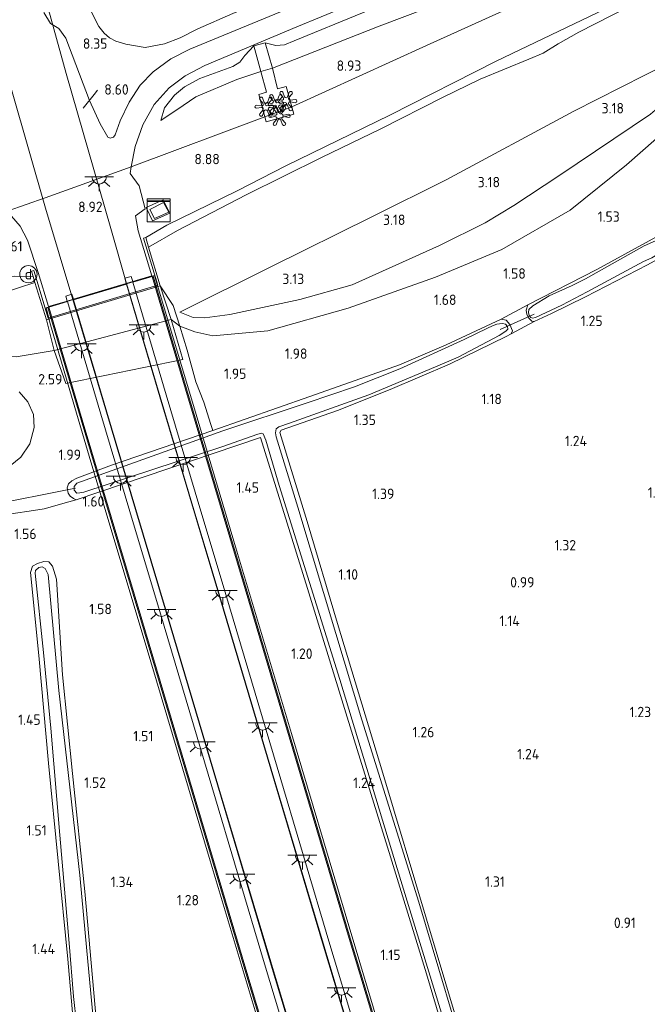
# Model space of a CAD drawing. Extents: x 130905 to 137824, y 412333 to 417928.
# Tile 257 of 313: x 136288 to 136397, y 416662 to 416833. Entities that reach past the tile are written whole.
import ezdxf
from ezdxf.enums import TextEntityAlignment as Align
from ezdxf.lldxf.tags import DXFTag

# ---------------------------------------------------------------- set-up
doc = ezdxf.new("R2010")
doc.units = 0
for name, color, linetype, lineweight in [('B-ME-BV-GELEIDECONSTRUCTIE_GELEIDERAIL-G', 210, 'BV-GELEIDERAIL', 18), ('B-ME-GR-GRAS-GV', 60, 'Continuous', 13), ('B-ME-GW-TALUD_KRUIN-G', 90, 'Continuous', 18), ('B-ME-GW-TALUD_TEEN-G', 90, 'Continuous', 18), ('B-ME-IE-KUNSTOBJECT-S', 7, 'Continuous', 25), ('B-ME-IE-MEUBILAIR_DIJKPAAL-S', 7, 'Continuous', 25), ('B-ME-IE-MEUBILAIR_WEGMEUBILAIR-G', 7, 'Continuous', 18), ('B-ME-IE-TERREINAFSCHEIDING_DOORGANG-G', 210, 'Continuous', 18), ('B-ME-IE-TERREINAFSCHEIDING_KUNSTMATIG_HEKWERK-G', 20, 'IE-TERREINAFSCHEIDING-KUNSTMATIG', 18), ('B-ME-KL-DATA-S', 90, 'Continuous', 25), ('B-ME-KL-ET_LS_OV_LICHTPUNT-S', 190, 'Continuous', 25), ('B-ME-KW-KUNSTWERK_BRUG-GV', 170, 'Continuous', 18), ('B-ME-KW-KUNSTWERK_DUIKER-G', 170, 'Continuous', 18), ('B-ME-KW-KUNSTWERK_LANDHOOFD-GV', 170, 'Continuous', 18), ('B-ME-OB-BEKLEDING_STEEN-GV', 30, 'Continuous', 18), ('B-ME-OG-WATER_SLOOT-G', 120, 'Continuous', 18), ('B-ME-OG-WATER_SLOOT-GV', 120, 'Continuous', 18), ('B-ME-OG-WEG_TRAP-GV', 7, 'Continuous', 18), ('B-ME-VH-VERHARDING_ASFALT-GV', 252, 'Continuous', 18), ('B-ME-VH-VERHARDING_BETON-GV', 252, 'Continuous', 18), ('B-ME-VH-VERHARDING_HALFVERHARDING-GV', 252, 'Continuous', 18), ('B-ME-VH-VERHARDING_STRAATBAKSTEEN-GV', 252, 'Continuous', 18), ('B-ME-VH-VERHARDING_TEGEL-GV', 252, 'Continuous', 18), ('B-ME-WH-WINTERBED-G', 150, 'WH-WINTERBED', 18), ('X-XX-AL-HOOGTELABEL-S', 7, 'Continuous', 25)]:
    doc.layers.add(name, color=color, linetype=linetype, lineweight=lineweight)
doc.styles.add('NLCS-ISO', font='NLCS-ISO.ttf')
doc.styles.add('NLCS-ISO-ANNOTATIVE-T18', font='NLCS-ISO.ttf', dxfattribs={"height": 1.8})
doc.styles.get("Standard").update_dxf_attribs({"font": 'arial.ttf'})
doc.linetypes.add('BV-GELEIDERAIL', pattern='A,10,-3,[108,NLCS.SHX,S=1,R=0,X=0,Y=0],-3', length=16)
doc.linetypes.add('IE-TERREINAFSCHEIDING-KUNSTMATIG', pattern='A,4,[82,NLCS.SHX,S=0.75,R=90,X=0,Y=0],4,-2', length=10)
tags = doc.linetypes.add('WH-WINTERBED', pattern='A,6,-3.5,["WB",Standard,S=1.8,R=0,X=-1.5,Y=-0.9],-3.5,6,-3.5,6,-3.5,6,-3.5,6,-3.5', length=51).pattern_tags.tags
tags[6] = DXFTag(74, 10)

# ---------------------------------------------------------------- blocks, each defined once
blk = doc.blocks.new('SAL-HOOGTELABEL-SO')
at = {"color": 0, "linetype": 'ByBlock', "lineweight": -2, "style": 'NLCS-ISO-ANNOTATIVE-T18'}
blk.add_attdef('HOOGTE', text='', height=1.8, dxfattribs=at).set_placement((2.79, 0), align=Align.RIGHT)
blk = doc.blocks.new('SKL-DATA_KAST-SO')
at = {"color": 0, "linetype": 'ByBlock', "lineweight": 18}
for points in [[(-2, 2), (2, 2), (2, 1.68), (-2, 1.68)], [(-2, 1.52), (2, 1.52), (2, -2), (-2, -2)]]:
    blk.add_lwpolyline(points, close=True, dxfattribs=at)
blk = doc.blocks.new('SIE-KUNSTOBJECT-SO')
at = {"color": 0, "linetype": 'ByBlock', "lineweight": 18, "flags": 128}
blk.add_lwpolyline([(0.27, -0.73, 0.700208), (-0.27, -0.73), (-0.56, -1.53, -1), (-1.05, -1.25), (-0.5, -0.6, 0.700208), (-0.77, -0.13), (-1.6, -0.28, -1), (-1.6, 0.28), (-0.77, 0.13, 0.700208), (-0.5, 0.6), (-1.05, 1.25, -1), (-0.56, 1.53), (-0.27, 0.73, 0.700208), (0.27, 0.73), (0.56, 1.53, -1), (1.05, 1.25), (0.5, 0.6, 0.700208), (0.77, 0.13), (1.6, 0.28, -1), (1.6, -0.28), (0.77, -0.13, 0.700208), (0.5, -0.6), (1.05, -1.25, -1), (0.56, -1.53)], format="xyb", close=True, dxfattribs=at)
blk = doc.blocks.new('SIE-DIJKPAAL-SO')
at = {"color": 0, "linetype": 'ByBlock', "lineweight": 18}
blk.add_circle((0, 0), 1.5, dxfattribs=at)
at = {"color": 0, "linetype": 'ByBlock', "lineweight": 18, "style": 'NLCS-ISO'}
blk.add_text('d', height=1.8, dxfattribs=at).set_placement((0, 0), align=Align.MIDDLE_CENTER)
blk = doc.blocks.new('SKL-ET_OV_LICHTPUNT-SO')
at = {"color": 0, "linetype": 'ByBlock', "lineweight": 18}
for points in [[(-1.25, 0), (-2.5, 0)], [(1.25, 0), (2.5, 0)], [(-0.92, -0.85), (-1.83, -1.7)], [(0, -1.25), (0, -2.5)], [(0.92, -0.85), (1.83, -1.7)]]:
    blk.add_lwpolyline(points, dxfattribs=at)
blk.add_lwpolyline([(0, 0), (1.25, 0, -1), (-1.25, 0)], format="xyb", close=True, dxfattribs=at)

msp = doc.modelspace()

# ---------------------------------------------------------------- linework, layer by layer
at = {"layer": 'B-ME-BV-GELEIDECONSTRUCTIE_GELEIDERAIL-G'}
for points in [[(136306.34, 416787.478, 9.775), (136303.617, 416797.019, 9.629), (136295.912, 416823.948, 9.382), (136289.039, 416848.885, 9.07)], [(136279.672, 416845.131, 9.072), (136286.539, 416820.778, 9.319), (136292.324, 416800.554, 9.546), (136297.056, 416784.707, 9.828)], [(136306.34, 416787.478, 9.775), (136312.188, 416767.833, 9.872), (136317.229, 416750.957, 10.01), (136322.533, 416733.19, 10.31), (136331.43, 416703.228, 10.585), (136340.592, 416672.485, 10.935), (136349.231, 416643.757, 11.197), (136356.923, 416617.971, 11.447), (136364.583, 416592.195, 11.71), (136372.595, 416565.457, 11.822), (136380.64, 416538.538, 11.947), (136389.174, 416509.731, 12.147), (136396.501, 416485.281, 12.286)], [(136297.056, 416784.707, 9.828), (136302.873, 416765.149, 9.791), (136307.914, 416748.274, 9.928), (136313.218, 416730.506, 10.228), (136322.115, 416700.543, 10.503), (136331.276, 416669.804, 10.853), (136339.915, 416641.075, 11.116), (136347.608, 416615.287, 11.366), (136355.267, 416589.512, 11.628), (136363.28, 416562.775, 11.741), (136371.325, 416535.854, 11.866), (136379.859, 416507.047, 12.066), (136387.218, 416482.487, 12.205)]]:
    msp.add_polyline3d(points, dxfattribs=at)
at = {"layer": 'B-ME-GR-GRAS-GV'}
for points in [[(136359.097, 416839.345, 7.181), (136335.416, 416829.598, 7.797), (136333.728, 416828.92, 7.847), (136332.233, 416828.788, 7.857), (136330.402, 416829.228, 8.007), (136328.448, 416828.758, 7.967), (136326.869, 416827.054, 8.047), (136325.979, 416825.912, 8.097), (136324.797, 416825.137, 8.127), (136319.039, 416823.042, 8.111), (136316.403, 416821.616, 8.191), (136314.644, 416820.164, 8.341), (136312.912, 416817.994, 8.602), (136312.295, 416815.76, 8.648), (136316.15, 416818.389, 8.798), (136318.368, 416819.861, 8.721), (136325.466, 416822.865, 8.676), (136329.615, 416824.291, 8.681), (136330.633, 416820.704, 8.888), (136329.296, 416820.308, 8.898), (136330.341, 416816.407, 8.988), (136330.557, 416815.564, 8.988), (136335.336, 416816.871, 9.018), (136334.989, 416818.129, 9.018), (136334.018, 416821.672, 8.948), (136332.543, 416821.266, 8.878), (136331.634, 416824.877, 8.718), (136350.146, 416832.153, 8.673), (136383.008, 416844.573, 8.692)], [(136383.008, 416844.573, 8.692), (136350.146, 416832.153, 8.673), (136331.634, 416824.877, 8.718), (136330.402, 416829.228, 8.007), (136332.233, 416828.788, 7.857), (136333.728, 416828.92, 7.847), (136335.416, 416829.598, 7.797), (136359.097, 416839.345, 7.181)], [(136285.642, 416800.039, 8.465), (136287.901, 416797.437, 8.524), (136289.174, 416795.018, 8.572), (136291.048, 416789.404, 8.907), (136292.842, 416783.49, 8.841), (136296.085, 416784.453, 8.832), (136297.146, 416784.768, 8.829), (136306.285, 416787.481, 8.804), (136307.426, 416787.82, 8.801), (136310.74, 416788.804, 8.792), (136308.351, 416796.651, 8.726), (136307.919, 416799.252, 8.735), (136309.597, 416800.463, 8.739), (136308.561, 416804.445, 8.739), (136306.976, 416806.575, 8.546), (136307.185, 416807.716, 8.81), (136307.835, 416811.274, 8.468), (136309.155, 416815.038, 8.378), (136311.12, 416818.573, 8.245), (136313.726, 416821.428, 8.227), (136316.532, 416823.532, 8.167), (136319.934, 416825.326, 8.15), (136335.856, 416832.029, 7.647), (136361.206, 416842.47, 7.062)], [(136324.782, 416834.325, 7.954), (136318.693, 416831.655, 8.125), (136315.638, 416830.136, 8.325), (136312.939, 416829.094, 8.285), (136309.572, 416828.446, 8.305), (136306.234, 416829.005, 8.305), (136304.514, 416829.558, 8.305), (136303.377, 416830.141, 8.285), (136302.46, 416830.939, 8.285), (136301.558, 416832.056, 8.275), (136297.268, 416840.661, 8.211)], [(136297.268, 416840.661, 8.211), (136301.558, 416832.056, 8.275), (136302.46, 416830.939, 8.285), (136303.377, 416830.141, 8.285), (136304.514, 416829.558, 8.305), (136306.234, 416829.005, 8.305), (136309.572, 416828.446, 8.305), (136312.939, 416829.094, 8.285), (136315.638, 416830.136, 8.325), (136318.693, 416831.655, 8.125), (136324.782, 416834.325, 7.954)], [(136396.356, 416837.063, 8.193), (136384.748, 416831.096, 8.003), (136381.181, 416829.048, 7.843), (136378.577, 416827.467, 7.973), (136376.116, 416826.41, 7.973), (136367.656, 416822.941, 8.333), (136361.137, 416819.738, 8.443), (136350.423, 416814.32, 8.403), (136340.169, 416809.354, 8.433), (136327.084, 416802.868, 8.573), (136315.177, 416796.699, 8.393), (136310.178, 416793.829, 8.503), (136309.679, 416795.482, 8.852), (136313.334, 416797.629, 8.675), (136325.524, 416803.555, 8.597), (136334.001, 416807.913, 8.58), (136351.981, 416816.696, 8.52), (136370.415, 416826.064, 8.425), (136389.399, 416835.151, 8.524)], [(136403.446, 416817.204, 2.048), (136393.055, 416808.104, 1.708), (136383.261, 416800.204, 1.633), (136371.403, 416793.42, 1.881), (136359.896, 416788.603, 1.9), (136344.797, 416783.246, 2.051), (136330.853, 416779.316, 2.103), (136321.292, 416778.423, 2.127), (136318.222, 416779.086, 2.437), (136315.622, 416780.088, 2.852), (136314.417, 416783.669, 3.902), (136312.205, 416787.11, 5.558), (136310.178, 416793.829, 8.503), (136315.177, 416796.699, 8.393), (136327.084, 416802.868, 8.573), (136340.169, 416809.354, 8.433), (136350.423, 416814.32, 8.403), (136361.137, 416819.738, 8.443), (136367.656, 416822.941, 8.333), (136376.116, 416826.41, 7.973), (136378.577, 416827.467, 7.973), (136381.181, 416829.048, 7.843), (136384.748, 416831.096, 8.003), (136396.356, 416837.063, 8.193)], [(136389.399, 416835.151, 8.524), (136370.415, 416826.064, 8.425), (136351.981, 416816.696, 8.52), (136334.001, 416807.913, 8.58), (136325.524, 416803.555, 8.597), (136313.334, 416797.629, 8.675), (136309.679, 416795.482, 8.852), (136309.302, 416795.346, 8.79), (136311.764, 416787.186, 8.948), (136292.783, 416781.491, 8.908), (136290.259, 416789.755, 8.808), (136289.874, 416789.645, 8.808), (136290.157, 416788.717, 8.772), (136286.875, 416788.768, 8.597)], [(136333.038, 416834.606, 7.806), (136317.346, 416828.174, 8.12), (136314.023, 416826.487, 8.227), (136310.985, 416824.196, 8.313), (136308.711, 416821.896, 8.348), (136306.787, 416818.969, 8.417), (136305.279, 416815.733, 8.447), (136304.356, 416813.294, 8.631), (136304.078, 416812.875, 8.671), (136303.518, 416812.687, 8.671), (136303.117, 416812.878, 8.619), (136301.784, 416815.206, 8.659), (136299.923, 416819.26, 8.629), (136295.853, 416830.051, 8.498), (136294.599, 416831.719, 8.43), (136293.163, 416832.632, 8.425), (136292.043, 416834.51, 8.399)], [(136399.417, 416796.239, 1.526), (136387.91, 416789.953, 1.15), (136375.904, 416783.816, 1.29), (136371.292, 416781.307, 1.205), (136361.779, 416776.859, 1.128), (136353.704, 416773.389, 1.34), (136338.155, 416767.901, 1.431), (136321.324, 416761.999, 1.562), (136320.998, 416763.018, 1.616), (136319.745, 416766.928, 1.822), (136318.345, 416770.442, 1.962), (136316.852, 416775.951, 2.272), (136315.622, 416780.088, 2.852), (136318.222, 416779.086, 2.437), (136321.292, 416778.423, 2.127), (136330.853, 416779.316, 2.103), (136344.797, 416783.246, 2.051), (136359.896, 416788.603, 1.9), (136371.403, 416793.42, 1.881), (136383.261, 416800.204, 1.633), (136393.055, 416808.104, 1.708), (136403.446, 416817.204, 2.048)], [(136366.761, 416649.185, 1.158), (136358.335, 416677.197, 1.277), (136350.793, 416702.546, 1.197), (136342.958, 416728.49, 1.244), (136337.654, 416746.22, 1.214), (136332.948, 416761.626, 1.251), (136333.184, 416762.074, 1.211), (136342.918, 416765.481, 1.184), (136352.067, 416769.11, 1.091), (136362.325, 416773.532, 1.197), (136372.177, 416778.282, 1.244), (136373.037, 416778.781, 1.164), (136377.049, 416780.895, 1.213), (136380.031, 416782.315, 1.158), (136385.899, 416785.169, 1.201), (136396.652, 416790.724, 1.317)], [(136287.237, 416774.759, 3.201), (136293.803, 416775.9, 3.105), (136295.838, 416770.146, 2.375), (136316.133, 416774.34, 1.958), (136314.073, 416781.246, 2.888), (136315.622, 416780.088, 2.852), (136316.852, 416775.951, 2.272), (136318.345, 416770.442, 1.962), (136319.745, 416766.928, 1.822), (136320.998, 416763.018, 1.616), (136321.324, 416761.999, 1.562), (136303.742, 416755.965, 1.618), (136297.761, 416753.722, 1.58), (136296.853, 416753.243, 1.593), (136296.311, 416752.768, 1.57), (136296.039, 416752.053, 1.558), (136296.247, 416751.147, 1.562), (136296.581, 416750.594, 1.601), (136297.18, 416750.181, 1.618), (136297.624, 416749.976, 1.562), (136296.36, 416749.615, 1.551), (136292.078, 416748.39, 1.515), (136290.252, 416748.109, 1.541), (136286.367, 416747.515, 1.596)], [(136366.392, 416640.671, 1.111), (136358.368, 416667.739, 1.274), (136352.099, 416688.042, 1.236), (136345.829, 416708.344, 1.197), (136337.709, 416734.567, 1.248), (136329.588, 416760.791, 1.299), (136297.624, 416749.976, 1.562), (136297.18, 416750.181, 1.618), (136296.581, 416750.594, 1.601), (136296.247, 416751.147, 1.562), (136296.039, 416752.053, 1.558), (136296.311, 416752.768, 1.57), (136296.853, 416753.243, 1.593), (136297.761, 416753.722, 1.58), (136303.742, 416755.965, 1.618), (136321.324, 416761.999, 1.562), (136338.155, 416767.901, 1.431), (136353.704, 416773.389, 1.34), (136361.779, 416776.859, 1.128), (136371.292, 416781.307, 1.205), (136372.2, 416781.163, 1.217), (136372.831, 416780.366, 1.173), (136373.296, 416779.278, 1.188), (136373.037, 416778.781, 1.164), (136372.177, 416778.282, 1.244), (136362.325, 416773.532, 1.197), (136352.067, 416769.11, 1.091), (136342.918, 416765.481, 1.184), (136333.184, 416762.074, 1.211), (136332.948, 416761.626, 1.251), (136337.654, 416746.22, 1.214), (136342.958, 416728.49, 1.244), (136350.793, 416702.546, 1.197), (136358.335, 416677.197, 1.277), (136366.761, 416649.185, 1.158)], [(136366.44, 416648.623, 0.87), (136357.016, 416680.155, 0.87), (136347.132, 416711.778, 0.87), (136342.658, 416726.772, 0.87), (136336.036, 416748.704, 0.87), (136332.324, 416760.901, 0.87), (136332.181, 416761.599, 0.87), (136332.274, 416762.264, 0.87), (136332.747, 416762.653, 0.87), (136334.58, 416763.283, 0.87), (136339.457, 416765.024, 0.87), (136348.386, 416768.165, 0.87), (136359.929, 416773.051, 0.87), (136363.867, 416774.743, 0.87), (136370.932, 416778.468, 0.87), (136372.116, 416779.233, 0.87), (136372.453, 416779.58, 0.87), (136372.385, 416780.017, 0.87), (136372.037, 416780.43, 0.87), (136371.526, 416780.568, 0.87), (136371.004, 416780.475, 0.87), (136370.579, 416780.416, 0.87), (136369.825, 416780.15, 0.87), (136368.915, 416779.763, 0.87), (136364.917, 416777.806, 0.87), (136353.741, 416772.681, 0.87), (136345.852, 416769.578, 0.87), (136337.648, 416766.774, 0.87), (136323.05, 416761.956, 0.87), (136297.749, 416752.882, 0.87), (136297.295, 416752.274, 0.87), (136297.255, 416751.661, 0.87), (136297.729, 416751.136, 0.87), (136298.263, 416751.196, 0.87), (136298.935, 416751.294, 0.87), (136322.897, 416759.186, 0.87), (136329.099, 416761.386, 0.87), (136329.75, 416761.546, 0.87), (136330.038, 416761.399, 0.87), (136330.506, 416760.335, 0.87), (136332.813, 416752.46, 0.87), (136343.321, 416718.788, 0.87), (136353.267, 416685.999, 0.87), (136361.822, 416658.104, 0.87)], [(136286.162, 416755.866, 1.914), (136288.035, 416757.374, 1.926), (136289.61, 416759.672, 2.101), (136290.357, 416762.503, 2.276), (136290.21, 416764.784, 2.351), (136289.229, 416766.972, 2.526), (136287.765, 416768.697, 2.614)], [(136221.675, 416650.814, 1.338), (136220.166, 416672.859, 1.374), (136218.658, 416694.904, 1.41), (136216.561, 416722.526, 1.33), (136215.213, 416736.09, 1.418), (136224.813, 416738.953, 1.623), (136230.812, 416740.494, 1.615), (136247.325, 416744.01, 1.334), (136258.001, 416745.627, 1.322), (136271.522, 416746.651, 1.421), (136283.143, 416747.219, 1.525), (136286.367, 416747.515, 1.596), (136290.252, 416748.109, 1.541), (136292.078, 416748.39, 1.515), (136296.36, 416749.615, 1.551), (136297.624, 416749.976, 1.562), (136329.588, 416760.791, 1.299), (136337.709, 416734.567, 1.248), (136345.829, 416708.344, 1.197), (136352.099, 416688.042, 1.236), (136358.368, 416667.739, 1.274), (136366.392, 416640.671, 1.111)], [(136300.903, 416661.867, 1.311), (136299.101, 416682.005, 1.324), (136296.967, 416702.509, 1.518), (136295.268, 416719.616, 1.358), (136294.19, 416736.195, 1.44), (136293.495, 416738.455, 1.48), (136292.876, 416739.195, 1.38), (136292.028, 416739.248, 1.38), (136290.909, 416738.937, 1.3), (136290.055, 416738.443, 1.32), (136289.702, 416737.337, 1.427), (136291.152, 416722.973, 1.442), (136292.805, 416704.312, 1.352), (136296.151, 416670.267, 1.171), (136297.836, 416651.108, 1.181)], [(136297.836, 416651.108, 1.181), (136296.151, 416670.267, 1.171), (136292.805, 416704.312, 1.352), (136291.152, 416722.973, 1.442), (136289.702, 416737.337, 1.427), (136290.055, 416738.443, 1.32), (136290.909, 416738.937, 1.3), (136292.028, 416739.248, 1.38), (136292.876, 416739.195, 1.38), (136293.495, 416738.455, 1.48), (136294.19, 416736.195, 1.44), (136295.268, 416719.616, 1.358), (136296.967, 416702.509, 1.518), (136299.101, 416682.005, 1.324), (136300.903, 416661.867, 1.311)], [(136302.685, 416637.263, 0.8), (136299.472, 416671.71, 0.8), (136298.253, 416684.884, 0.8), (136295.982, 416704.688, 0.8), (136294.622, 416716.892, 0.8), (136292.792, 416737.03, 0.8), (136292.241, 416738.047, 0.8), (136291.72, 416738.361, 0.8), (136291.149, 416738.254, 0.8), (136290.584, 416737.725, 0.8), (136290.505, 416737.235, 0.8), (136291.983, 416723.508, 0.8), (136293.247, 416710.386, 0.8), (136294.804, 416691.804, 0.8), (136296.401, 416673.051, 0.8), (136297.162, 416663.813, 0.8), (136297.693, 416659.174, 0.8)]]:
    msp.add_polyline3d(points, dxfattribs=at)
for points in [[(136317.924, 416781.614, 3.064), (136319.941, 416781.548, 2.914), (136324.267, 416782.096, 2.874), (136336.418, 416784.713, 2.785), (136345.46, 416787.296, 2.869), (136360.591, 416794.108, 2.871), (136368.516, 416798.039, 2.924), (136373.524, 416801.049, 2.954), (136381.285, 416806.171, 2.97), (136397.188, 416816.855, 2.963), (136402.456, 416821.406, 2.903), (136408.627, 416826.648, 3.128), (136415.304, 416833.252, 3.27), (136404.405, 416827.781, 3.347), (136383.915, 416817.415, 3.348), (136361.743, 416805.5, 3.329), (136349.024, 416799.106, 3.363), (136331.233, 416790.335, 3.248), (136315.583, 416782.534, 3.103)], [(136324.267, 416782.096, 2.874), (136319.941, 416781.548, 2.914), (136317.924, 416781.614, 3.064), (136315.583, 416782.534, 3.103), (136331.233, 416790.335, 3.248), (136349.024, 416799.106, 3.363), (136361.743, 416805.5, 3.329), (136383.915, 416817.415, 3.348), (136404.405, 416827.781, 3.347), (136415.304, 416833.252, 3.27), (136408.627, 416826.648, 3.128), (136402.456, 416821.406, 2.903), (136397.188, 416816.855, 2.963), (136381.285, 416806.171, 2.97), (136373.524, 416801.049, 2.954), (136368.516, 416798.039, 2.924), (136360.591, 416794.108, 2.871), (136345.46, 416787.296, 2.869), (136336.418, 416784.713, 2.785)], [(136316.15, 416818.389, 8.798), (136312.295, 416815.76, 8.648), (136312.912, 416817.994, 8.602), (136314.644, 416820.164, 8.341), (136316.403, 416821.616, 8.191), (136319.039, 416823.042, 8.111), (136324.797, 416825.137, 8.127), (136325.979, 416825.912, 8.097), (136326.869, 416827.054, 8.047), (136328.448, 416828.758, 7.967), (136329.615, 416824.291, 8.681), (136325.466, 416822.865, 8.676), (136318.368, 416819.861, 8.721)], [(136309.738, 416800.675, 8.838), (136310.836, 416798.372, 8.83), (136313.888, 416799.726, 8.799), (136312.702, 416802.027, 8.83)], [(136312.702, 416802.027, 8.83), (136313.888, 416799.726, 8.799), (136310.836, 416798.372, 8.83), (136309.738, 416800.675, 8.838)], [(136310.371, 416800.333, 8.778), (136311.224, 416798.749, 8.782), (136313.679, 416799.863, 8.748), (136312.767, 416801.533, 8.752)], [(136399.888, 416795.855, 1.422), (136400.474, 416795.118, 1.372), (136400.694, 416794.52, 1.352), (136400.861, 416793.97, 1.422), (136400.735, 416793.287, 1.352), (136400.389, 416792.77, 1.357), (136396.652, 416790.724, 1.317), (136385.899, 416785.169, 1.201), (136380.031, 416782.315, 1.158), (136377.049, 416780.895, 1.213), (136376.623, 416780.94, 1.163), (136376.125, 416781.471, 1.113), (136375.732, 416782.121, 1.134), (136375.622, 416782.882, 1.171), (136375.904, 416783.816, 1.29), (136387.91, 416789.953, 1.15), (136399.417, 416796.239, 1.526)], [(136376.453, 416781.612, 0.77), (136376.735, 416781.489, 0.77), (136377.243, 416781.589, 0.77), (136381.843, 416783.754, 0.77), (136386.236, 416786.05, 0.77), (136395.96, 416791.32, 0.77), (136397.438, 416791.958, 0.77), (136398.847, 416792.795, 0.77), (136399.707, 416793.361, 0.77), (136400.034, 416793.838, 0.77), (136399.97, 416794.391, 0.77), (136399.616, 416794.956, 0.77), (136399.274, 416795.236, 0.77), (136398.592, 416795.136, 0.77), (136396.125, 416794.049, 0.77), (136385.933, 416788.302, 0.77), (136383.617, 416787.13, 0.77), (136379.626, 416785.334, 0.77), (136376.768, 416783.649, 0.77), (136376.091, 416783.002, 0.77), (136376.041, 416782.473, 0.77), (136376.15, 416781.944, 0.77)], [(136258.839, 416781.043, 6.967), (136231.942, 416774.316, 7.054), (136245.595, 416779.674, 7.334), (136258.007, 416783.368, 7.536), (136271.057, 416786.357, 7.565), (136279.549, 416788.005, 7.961), (136286.875, 416788.768, 8.597), (136290.157, 416788.717, 8.772), (136290.469, 416787.696, 8.197), (136284.785, 416785.804, 7.908), (136278.855, 416784.263, 7.559), (136269.207, 416782.61, 7.071)], [(136292.459, 416781.185, 5.517), (136293.803, 416775.9, 3.105), (136287.237, 416774.759, 3.201), (136283.46, 416774.981, 3.265), (136276, 416776.115, 3.552), (136270.051, 416776.175, 3.752), (136259.704, 416775.743, 4.074), (136254.788, 416774.934, 4.247), (136234.098, 416772.052, 5.591), (136230.911, 416771.379, 5.671), (136224.314, 416769.92, 6.025), (136220.892, 416769.377, 6.124), (136223.274, 416770.792, 6.723), (136229.478, 416773.355, 6.938), (136231.942, 416774.316, 7.054), (136258.839, 416781.043, 6.967), (136269.207, 416782.61, 7.071), (136278.855, 416784.263, 7.559), (136284.785, 416785.804, 7.908), (136290.469, 416787.696, 8.197)], [(136314.417, 416783.669, 3.902), (136315.622, 416780.088, 2.852), (136314.073, 416781.246, 2.888), (136312.205, 416787.11, 5.558)], [(136377.049, 416780.895, 1.213), (136373.037, 416778.781, 1.164), (136373.296, 416779.278, 1.188), (136372.831, 416780.366, 1.173), (136372.2, 416781.163, 1.217), (136371.292, 416781.307, 1.205), (136375.904, 416783.816, 1.29), (136375.622, 416782.882, 1.171), (136375.732, 416782.121, 1.134), (136376.125, 416781.471, 1.113), (136376.623, 416780.94, 1.163)]]:
    msp.add_polyline3d(points, close=True, dxfattribs=at)
at = {"layer": 'B-ME-GW-TALUD_KRUIN-G'}
for points in [[(136331.634, 416824.877, 8.718), (136350.146, 416832.153, 8.673), (136383.008, 416844.573, 8.692), (136408.786, 416854.258, 8.704), (136428.282, 416861.974, 8.66), (136438.358, 416866.393, 8.803), (136444.615, 416869.599, 8.668), (136457.843, 416874.787, 8.311), (136480.329, 416882.521, 7.926), (136492.961, 416887.455, 7.802)], [(136499.148, 416878.513, 7.123), (136489.779, 416875.282, 7.243), (136474.57, 416869.547, 7.413), (136459.066, 416863.894, 7.793), (136444.145, 416858.384, 8.123), (136429.999, 416852.911, 8.363), (136422.865, 416849.748, 8.363), (136410.525, 416843.653, 8.373), (136396.356, 416837.063, 8.193), (136384.748, 416831.096, 8.003), (136381.181, 416829.048, 7.843), (136378.577, 416827.467, 7.973), (136376.116, 416826.41, 7.973), (136367.656, 416822.941, 8.333), (136361.137, 416819.738, 8.443), (136350.423, 416814.32, 8.403), (136340.169, 416809.354, 8.433), (136327.084, 416802.868, 8.573), (136315.177, 416796.699, 8.393), (136310.178, 416793.829, 8.503)], [(136293.045, 416850.496, 8.022), (136297.268, 416840.661, 8.211), (136301.558, 416832.056, 8.275), (136302.46, 416830.939, 8.285), (136303.377, 416830.141, 8.285), (136304.514, 416829.558, 8.305), (136306.234, 416829.005, 8.305), (136309.572, 416828.446, 8.305), (136312.939, 416829.094, 8.285), (136315.638, 416830.136, 8.325), (136318.693, 416831.655, 8.125), (136324.782, 416834.325, 7.954), (136344.395, 416842.308, 7.366), (136369.193, 416852.442, 6.622), (136393.474, 416862.654, 6.142), (136407.053, 416868.714, 5.791)], [(136415.304, 416833.252, 3.27), (136408.627, 416826.648, 3.128), (136402.456, 416821.406, 2.903), (136397.188, 416816.855, 2.963), (136381.285, 416806.171, 2.97), (136373.524, 416801.049, 2.954), (136368.516, 416798.039, 2.924), (136360.591, 416794.108, 2.871), (136345.46, 416787.296, 2.869), (136336.418, 416784.713, 2.785), (136324.267, 416782.096, 2.874), (136319.941, 416781.548, 2.914), (136317.924, 416781.614, 3.064), (136315.583, 416782.534, 3.103)], [(136312.295, 416815.76, 8.648), (136316.15, 416818.389, 8.798), (136318.368, 416819.861, 8.721), (136325.466, 416822.865, 8.676), (136329.615, 416824.291, 8.681)], [(136290.469, 416787.696, 8.197), (136284.785, 416785.804, 7.908), (136278.855, 416784.263, 7.559), (136269.207, 416782.61, 7.071), (136258.839, 416781.043, 6.967), (136231.942, 416774.316, 7.054), (136220.751, 416770.536, 6.807), (136218.224, 416770.095, 6.714), (136215.202, 416769.831, 6.585), (136211.941, 416769.824, 6.285)]]:
    msp.add_polyline3d(points, dxfattribs=at)
at = {"layer": 'B-ME-GW-TALUD_TEEN-G'}
for points in [[(136490.1, 416891.589, 6.129), (136474.335, 416886.396, 5.982), (136458.506, 416881.736, 5.816), (136446.215, 416879.142, 5.452), (136441.716, 416877.033, 5.336), (136439.876, 416875.868, 5.395), (136435.956, 416872.884, 5.521), (136430.473, 416869.37, 5.469), (136426.933, 416867.559, 5.452), (136414.892, 416862.595, 5.83), (136394.636, 416854.034, 6.277), (136359.097, 416839.345, 7.181), (136335.416, 416829.598, 7.797), (136333.728, 416828.92, 7.847), (136332.233, 416828.788, 7.857), (136330.402, 416829.228, 8.007)], [(136420.595, 416833.727, 2.596), (136412.834, 416826.602, 2.383), (136403.446, 416817.204, 2.048), (136393.055, 416808.104, 1.708), (136383.261, 416800.204, 1.633), (136371.403, 416793.42, 1.881), (136359.896, 416788.603, 1.9), (136344.797, 416783.246, 2.051), (136330.853, 416779.316, 2.103), (136321.292, 416778.423, 2.127), (136318.222, 416779.086, 2.437), (136315.622, 416780.088, 2.852), (136314.073, 416781.246, 2.888), (136293.803, 416775.9, 3.105), (136287.237, 416774.759, 3.201), (136283.46, 416774.981, 3.265), (136276, 416776.115, 3.552), (136270.051, 416776.175, 3.752), (136259.704, 416775.743, 4.074), (136254.788, 416774.934, 4.247), (136234.098, 416772.052, 5.591), (136230.911, 416771.379, 5.671), (136224.314, 416769.92, 6.025)], [(136315.583, 416782.534, 3.103), (136331.233, 416790.335, 3.248), (136349.024, 416799.106, 3.363), (136361.743, 416805.5, 3.329), (136383.915, 416817.415, 3.348), (136404.405, 416827.781, 3.347), (136415.304, 416833.252, 3.27)], [(136328.448, 416828.758, 7.967), (136326.869, 416827.054, 8.047), (136325.979, 416825.912, 8.097), (136324.797, 416825.137, 8.127), (136319.039, 416823.042, 8.111), (136316.403, 416821.616, 8.191), (136314.644, 416820.164, 8.341), (136312.912, 416817.994, 8.602), (136312.295, 416815.76, 8.648)]]:
    msp.add_polyline3d(points, dxfattribs=at)
at = {"layer": 'B-ME-IE-MEUBILAIR_WEGMEUBILAIR-G'}
msp.add_polyline3d([(136301.335, 416821.016, 8.524), (136300.733, 416820.266, 8.548), (136298.844, 416817.911, 8.602)], dxfattribs=at)
at = {"layer": 'B-ME-IE-TERREINAFSCHEIDING_DOORGANG-G'}
for points in [[(136320.998, 416763.018, 1.616), (136319.745, 416766.928, 1.822)], [(136292.078, 416748.39, 1.515), (136296.36, 416749.615, 1.551)], [(136286.367, 416747.515, 1.596), (136290.252, 416748.109, 1.541)]]:
    msp.add_polyline3d(points, dxfattribs=at)
at = {"layer": 'B-ME-IE-TERREINAFSCHEIDING_KUNSTMATIG_HEKWERK-G'}
for points in [[(136498.348, 416879.669, 7.535), (136482.372, 416874.272, 7.81), (136467.713, 416868.878, 7.871), (136445.282, 416860.469, 8.275), (136435.086, 416856.489, 8.567), (136430.487, 416854.607, 8.567), (136424.567, 416851.979, 8.279), (136410.249, 416845.032, 8.507), (136389.399, 416835.151, 8.524), (136370.415, 416826.064, 8.425), (136351.981, 416816.696, 8.52), (136334.001, 416807.913, 8.58), (136325.524, 416803.555, 8.597), (136313.334, 416797.629, 8.675), (136309.679, 416795.482, 8.852)], [(136220.892, 416769.377, 6.124), (136223.274, 416770.792, 6.723), (136229.478, 416773.355, 6.938), (136231.942, 416774.316, 7.054), (136245.595, 416779.674, 7.334), (136258.007, 416783.368, 7.536), (136271.057, 416786.357, 7.565), (136279.549, 416788.005, 7.961), (136286.875, 416788.768, 8.597), (136290.157, 416788.717, 8.772)], [(136310.962, 416788.766, 8.788), (136316.747, 416769.249, 8.963), (136321.788, 416752.374, 9.1), (136327.092, 416734.606, 9.4), (136335.99, 416704.643, 9.676), (136345.151, 416673.903, 10.025), (136353.789, 416645.174, 10.288), (136361.482, 416619.387, 10.538), (136369.142, 416593.611, 10.8), (136377.154, 416566.874, 10.913), (136385.199, 416539.954, 11.038), (136393.733, 416511.147, 11.238), (136401.011, 416486.858, 11.376), (136409.218, 416459.195, 11.538), (136419.002, 416426.178, 11.65), (136428.018, 416396.613, 11.313), (136432.227, 416382.563, 11.313), (136439.57, 416358.023, 11.238), (136448.127, 416329.17, 11.201), (136456.084, 416302.547, 10.988), (136464.217, 416275.388, 10.976), (136468.13, 416262.633, 11.04)], [(136312.205, 416787.11, 5.558), (136314.417, 416783.669, 3.902), (136315.622, 416780.088, 2.852), (136316.852, 416775.951, 2.272), (136318.345, 416770.442, 1.962), (136319.745, 416766.928, 1.822)], [(136292.685, 416783.336, 8.837), (136298.47, 416763.819, 9.012), (136303.512, 416746.943, 9.15), (136308.816, 416729.176, 9.449), (136317.713, 416699.213, 9.724), (136326.875, 416668.472, 10.074), (136335.513, 416639.744, 10.337), (136343.206, 416613.957, 10.587), (136350.865, 416588.181, 10.85), (136358.878, 416561.443, 10.962), (136366.922, 416534.524, 11.087), (136375.457, 416505.717, 11.287), (136382.735, 416481.428, 11.424), (136390.942, 416453.765, 11.587), (136400.726, 416420.747, 11.7), (136409.742, 416391.182, 11.362), (136413.95, 416377.133, 11.362), (136421.294, 416352.592, 11.287), (136429.851, 416323.74, 11.25), (136437.808, 416297.117, 11.037), (136445.941, 416269.956, 11.024), (136449.866, 416257.115, 11.054)], [(136321.324, 416761.999, 1.562), (136320.998, 416763.018, 1.616)], [(136296.36, 416749.615, 1.551), (136297.624, 416749.976, 1.562)], [(136290.252, 416748.109, 1.541), (136292.078, 416748.39, 1.515)]]:
    msp.add_polyline3d(points, dxfattribs=at)
msp.add_polyline3d([(136310.836, 416798.372, 8.83), (136309.738, 416800.675, 8.838), (136312.702, 416802.027, 8.83), (136313.888, 416799.726, 8.799)], close=True, dxfattribs=at)
at = {"layer": 'B-ME-KW-KUNSTWERK_BRUG-GV'}
msp.add_polyline3d([(136331.065, 416653.222, 9.982), (136320.865, 416687.367, 9.604), (136310.541, 416721.891, 9.335), (136300.217, 416756.416, 9.066), (136300.182, 416756.536, 9.065), (136293.166, 416780.347, 8.914), (136292.396, 416783.302, 8.838), (136297.359, 416784.777, 8.824), (136306.128, 416787.382, 8.8), (136311.201, 416788.889, 8.786), (136318.403, 416764.773, 8.988), (136325.605, 416740.657, 9.191), (136334.932, 416709.434, 9.458), (136344.26, 416678.211, 9.724), (136351.706, 416653.283, 9.878)], dxfattribs=at)
at = {"layer": 'B-ME-KW-KUNSTWERK_DUIKER-G'}
for points in [[(136371.16, 416779.505, 0.41), (136377.029, 416782.176, 0.41)], [(136297.521, 416751.989, 0.95), (136281.81, 416748.872, 0.62)]]:
    msp.add_polyline3d(points, dxfattribs=at)
at = {"layer": 'B-ME-KW-KUNSTWERK_LANDHOOFD-GV'}
msp.add_polyline3d([(136312.205, 416787.11, 5.558), (136292.459, 416781.185, 5.517), (136290.469, 416787.696, 8.197), (136290.157, 416788.717, 8.772), (136289.874, 416789.645, 8.808), (136290.259, 416789.755, 8.808), (136292.783, 416781.491, 8.908), (136311.764, 416787.186, 8.948), (136309.302, 416795.346, 8.79), (136309.679, 416795.482, 8.852), (136310.178, 416793.829, 8.503)], close=True, dxfattribs=at)
at = {"layer": 'B-ME-OB-BEKLEDING_STEEN-GV'}
for points in [[(136314.073, 416781.246, 2.888), (136293.803, 416775.9, 3.105), (136292.459, 416781.185, 5.517), (136312.205, 416787.11, 5.558)], [(136316.133, 416774.34, 1.958), (136295.838, 416770.146, 2.375), (136293.803, 416775.9, 3.105), (136314.073, 416781.246, 2.888)]]:
    msp.add_polyline3d(points, close=True, dxfattribs=at)
at = {"layer": 'B-ME-OG-WATER_SLOOT-G'}
for points in [[(136399.417, 416796.239, 1.526), (136399.888, 416795.855, 1.422), (136400.474, 416795.118, 1.372), (136400.694, 416794.52, 1.352), (136400.861, 416793.97, 1.422), (136400.735, 416793.287, 1.352), (136400.389, 416792.77, 1.357), (136396.652, 416790.724, 1.317), (136385.899, 416785.169, 1.201), (136380.031, 416782.315, 1.158), (136377.049, 416780.895, 1.213), (136376.623, 416780.94, 1.163), (136376.125, 416781.471, 1.113), (136375.732, 416782.121, 1.134), (136375.622, 416782.882, 1.171), (136375.904, 416783.816, 1.29)], [(136375.904, 416783.816, 1.29), (136387.91, 416789.953, 1.15), (136399.417, 416796.239, 1.526)], [(136321.324, 416761.999, 1.562), (136338.155, 416767.901, 1.431), (136353.704, 416773.389, 1.34), (136361.779, 416776.859, 1.128), (136371.292, 416781.307, 1.205)], [(136371.292, 416781.307, 1.205), (136372.2, 416781.163, 1.217), (136372.831, 416780.366, 1.173), (136373.296, 416779.278, 1.188), (136373.037, 416778.781, 1.164), (136372.177, 416778.282, 1.244), (136362.325, 416773.532, 1.197), (136352.067, 416769.11, 1.091), (136342.918, 416765.481, 1.184), (136333.184, 416762.074, 1.211), (136332.948, 416761.626, 1.251), (136337.654, 416746.22, 1.214), (136342.958, 416728.49, 1.244), (136350.793, 416702.546, 1.197), (136358.335, 416677.197, 1.277), (136366.761, 416649.185, 1.158), (136375.733, 416618.929, 1.132), (136383.092, 416594.792, 1.064), (136393.127, 416561.945, 1.15), (136404.216, 416525.933, 1.198), (136407.864, 416513.53, 1.055)], [(136297.624, 416749.976, 1.562), (136297.18, 416750.181, 1.618), (136296.581, 416750.594, 1.601), (136296.247, 416751.147, 1.562), (136296.039, 416752.053, 1.558), (136296.311, 416752.768, 1.57), (136296.853, 416753.243, 1.593), (136297.761, 416753.722, 1.58), (136303.742, 416755.965, 1.618), (136321.324, 416761.999, 1.562)], [(136404.181, 416511.973, 1.189), (136400.617, 416524.102, 1.304), (136391.531, 416555.976, 1.132), (136381.675, 416589.244, 1.093), (136374.43, 416613.751, 1.172), (136366.392, 416640.671, 1.111), (136358.368, 416667.739, 1.274), (136352.099, 416688.042, 1.236), (136345.829, 416708.344, 1.197), (136337.709, 416734.567, 1.248), (136329.588, 416760.791, 1.299), (136297.624, 416749.976, 1.562)], [(136289.702, 416737.337, 1.427), (136290.055, 416738.443, 1.32), (136290.909, 416738.937, 1.3), (136292.028, 416739.248, 1.38), (136292.876, 416739.195, 1.38), (136293.495, 416738.455, 1.48), (136294.19, 416736.195, 1.44), (136295.268, 416719.616, 1.358), (136296.967, 416702.509, 1.518), (136299.101, 416682.005, 1.324), (136300.903, 416661.867, 1.311), (136302.704, 416641.728, 1.298), (136304.573, 416619.771, 1.384), (136306.443, 416597.813, 1.47), (136307.506, 416582.987, 1.424), (136307.509, 416582.3, 1.417), (136307.144, 416581.558, 1.434), (136306.558, 416581.108, 1.393), (136306.004, 416580.825, 1.374), (136305.234, 416580.817, 1.411), (136304.528, 416581.13, 1.493)], [(136289.702, 416737.337, 1.427), (136291.152, 416722.973, 1.442), (136292.805, 416704.312, 1.352), (136296.151, 416670.267, 1.171), (136297.836, 416651.108, 1.181)]]:
    msp.add_polyline3d(points, dxfattribs=at)
at = {"layer": 'B-ME-OG-WATER_SLOOT-GV'}
msp.add_polyline3d([(136377.243, 416781.589, 0.77), (136376.735, 416781.489, 0.77), (136376.453, 416781.612, 0.77), (136376.15, 416781.944, 0.77), (136376.041, 416782.473, 0.77), (136376.091, 416783.002, 0.77), (136376.768, 416783.649, 0.77), (136379.626, 416785.334, 0.77), (136383.617, 416787.13, 0.77), (136385.933, 416788.302, 0.77), (136396.125, 416794.049, 0.77), (136398.592, 416795.136, 0.77), (136399.274, 416795.236, 0.77), (136399.616, 416794.956, 0.77), (136399.97, 416794.391, 0.77), (136400.034, 416793.838, 0.77), (136399.707, 416793.361, 0.77), (136398.847, 416792.795, 0.77), (136397.438, 416791.958, 0.77), (136395.96, 416791.32, 0.77), (136386.236, 416786.05, 0.77), (136381.843, 416783.754, 0.77)], close=True, dxfattribs=at)
for points in [[(136361.822, 416658.104, 0.87), (136353.267, 416685.999, 0.87), (136343.321, 416718.788, 0.87), (136332.813, 416752.46, 0.87), (136330.506, 416760.335, 0.87), (136330.038, 416761.399, 0.87), (136329.75, 416761.546, 0.87), (136329.099, 416761.386, 0.87), (136322.897, 416759.186, 0.87), (136298.935, 416751.294, 0.87), (136298.263, 416751.196, 0.87), (136297.729, 416751.136, 0.87), (136297.255, 416751.661, 0.87), (136297.295, 416752.274, 0.87), (136297.749, 416752.882, 0.87), (136323.05, 416761.956, 0.87), (136337.648, 416766.774, 0.87), (136345.852, 416769.578, 0.87), (136353.741, 416772.681, 0.87), (136364.917, 416777.806, 0.87), (136368.915, 416779.763, 0.87), (136369.825, 416780.15, 0.87), (136370.579, 416780.416, 0.87), (136371.004, 416780.475, 0.87), (136371.526, 416780.568, 0.87), (136372.037, 416780.43, 0.87), (136372.385, 416780.017, 0.87), (136372.453, 416779.58, 0.87), (136372.116, 416779.233, 0.87), (136370.932, 416778.468, 0.87), (136363.867, 416774.743, 0.87), (136359.929, 416773.051, 0.87), (136348.386, 416768.165, 0.87), (136339.457, 416765.024, 0.87), (136334.58, 416763.283, 0.87), (136332.747, 416762.653, 0.87), (136332.274, 416762.264, 0.87), (136332.181, 416761.599, 0.87), (136332.324, 416760.901, 0.87), (136336.036, 416748.704, 0.87), (136342.658, 416726.772, 0.87), (136347.132, 416711.778, 0.87), (136357.016, 416680.155, 0.87), (136366.44, 416648.623, 0.87)], [(136297.693, 416659.174, 0.8), (136297.162, 416663.813, 0.8), (136296.401, 416673.051, 0.8), (136294.804, 416691.804, 0.8), (136293.247, 416710.386, 0.8), (136291.983, 416723.508, 0.8), (136290.505, 416737.235, 0.8), (136290.584, 416737.725, 0.8), (136291.149, 416738.254, 0.8), (136291.72, 416738.361, 0.8), (136292.241, 416738.047, 0.8), (136292.792, 416737.03, 0.8), (136294.622, 416716.892, 0.8), (136295.982, 416704.688, 0.8), (136298.253, 416684.884, 0.8), (136299.472, 416671.71, 0.8), (136302.685, 416637.263, 0.8)]]:
    msp.add_polyline3d(points, dxfattribs=at)
at = {"layer": 'B-ME-OG-WEG_TRAP-GV'}
msp.add_polyline3d([(136331.634, 416824.877, 8.718), (136329.615, 416824.291, 8.681), (136328.448, 416828.758, 7.967), (136330.402, 416829.228, 8.007)], close=True, dxfattribs=at)
at = {"layer": 'B-ME-VH-VERHARDING_ASFALT-GV'}
for points in [[(136361.206, 416842.47, 7.062), (136335.856, 416832.029, 7.647), (136319.934, 416825.326, 8.15), (136316.532, 416823.532, 8.167), (136313.726, 416821.428, 8.227), (136311.12, 416818.573, 8.245), (136309.155, 416815.038, 8.378), (136307.835, 416811.274, 8.468), (136307.185, 416807.716, 8.81), (136306.976, 416806.575, 8.546), (136308.561, 416804.445, 8.739), (136309.597, 416800.463, 8.739), (136307.919, 416799.252, 8.735), (136308.351, 416796.651, 8.726), (136310.74, 416788.804, 8.792), (136307.426, 416787.82, 8.801), (136307.152, 416788.735, 8.801), (136306.031, 416788.418, 8.801), (136306.285, 416787.481, 8.804), (136297.146, 416784.768, 8.829), (136296.875, 416785.629, 8.832), (136295.811, 416785.311, 8.832), (136296.085, 416784.453, 8.832), (136292.842, 416783.49, 8.841), (136291.048, 416789.404, 8.907), (136289.174, 416795.018, 8.572), (136287.901, 416797.437, 8.524), (136285.642, 416800.039, 8.465)], [(136292.043, 416834.51, 8.399), (136293.163, 416832.632, 8.425), (136294.599, 416831.719, 8.43), (136295.853, 416830.051, 8.498), (136299.923, 416819.26, 8.629), (136301.784, 416815.206, 8.659), (136303.117, 416812.878, 8.619), (136303.518, 416812.687, 8.671), (136304.078, 416812.875, 8.671), (136304.356, 416813.294, 8.631), (136305.279, 416815.733, 8.447), (136306.787, 416818.969, 8.417), (136308.711, 416821.896, 8.348), (136310.985, 416824.196, 8.313), (136314.023, 416826.487, 8.227), (136317.346, 416828.174, 8.12), (136333.038, 416834.606, 7.806)], [(136350.265, 416644.127, 10.297), (136341.627, 416672.855, 10.035), (136332.465, 416703.596, 9.685), (136323.568, 416733.559, 9.41), (136318.264, 416751.326, 9.11), (136313.222, 416768.202, 8.972), (136307.438, 416787.719, 8.797), (136310.77, 416788.709, 8.788), (136316.555, 416769.192, 8.963), (136321.596, 416752.317, 9.1), (136326.901, 416734.549, 9.4), (136335.798, 416704.586, 9.676), (136344.959, 416673.845, 10.026), (136353.598, 416645.117, 10.288)], [(136379.936, 416507.048, 11.278), (136371.402, 416535.855, 11.078), (136363.357, 416562.777, 10.953), (136355.344, 416589.513, 10.841), (136347.685, 416615.288, 10.578), (136339.992, 416641.077, 10.328), (136331.353, 416669.805, 10.066), (136322.192, 416700.545, 9.716), (136313.295, 416730.508, 9.441), (136307.991, 416748.276, 9.141), (136302.95, 416765.15, 9.003), (136297.165, 416784.667, 8.828), (136306.335, 416787.391, 8.797), (136312.122, 416767.866, 8.972), (136317.164, 416750.989, 9.11), (136322.468, 416733.223, 9.41), (136331.365, 416703.26, 9.685), (136340.527, 416672.518, 10.035), (136349.166, 416643.789, 10.297), (136356.858, 416618.003, 10.547), (136364.518, 416592.227, 10.81), (136372.53, 416565.489, 10.922), (136380.574, 416538.571, 11.047), (136389.109, 416509.763, 11.247)], [(136375.649, 416505.774, 11.287), (136367.114, 416534.581, 11.087), (136359.069, 416561.501, 10.962), (136351.057, 416588.238, 10.85), (136343.398, 416614.014, 10.587), (136335.705, 416639.801, 10.337), (136327.066, 416668.529, 10.074), (136317.905, 416699.27, 9.724), (136309.008, 416729.233, 9.45), (136303.703, 416747.001, 9.15), (136298.662, 416763.876, 9.012), (136292.877, 416783.393, 8.837), (136296.11, 416784.354, 8.828), (136301.895, 416764.836, 9.003), (136306.937, 416747.961, 9.141), (136312.241, 416730.194, 9.441), (136321.138, 416700.231, 9.716), (136330.3, 416669.49, 10.066), (136338.938, 416640.762, 10.328), (136346.631, 416614.974, 10.578), (136354.29, 416589.199, 10.841), (136362.303, 416562.461, 10.953), (136370.347, 416535.541, 11.078), (136378.882, 416506.734, 11.278)]]:
    msp.add_polyline3d(points, dxfattribs=at)
at = {"layer": 'B-ME-VH-VERHARDING_BETON-GV'}
for points in [[(136307.426, 416787.82, 8.801), (136306.285, 416787.481, 8.804), (136306.031, 416788.418, 8.801), (136307.152, 416788.735, 8.801)], [(136297.146, 416784.768, 8.829), (136296.085, 416784.453, 8.832), (136295.811, 416785.311, 8.832), (136296.875, 416785.629, 8.832)]]:
    msp.add_polyline3d(points, close=True, dxfattribs=at)
at = {"layer": 'B-ME-VH-VERHARDING_HALFVERHARDING-GV'}
msp.add_polyline3d([(136287.765, 416768.697, 2.614), (136289.229, 416766.972, 2.526), (136290.21, 416764.784, 2.351), (136290.357, 416762.503, 2.276), (136289.61, 416759.672, 2.101), (136288.035, 416757.374, 1.926), (136286.162, 416755.866, 1.914)], dxfattribs=at)
at = {"layer": 'B-ME-VH-VERHARDING_STRAATBAKSTEEN-GV'}
msp.add_polyline3d([(136331.634, 416824.877, 8.718), (136332.543, 416821.266, 8.878), (136334.018, 416821.672, 8.948), (136334.989, 416818.129, 9.018), (136335.336, 416816.871, 9.018), (136330.557, 416815.564, 8.988), (136330.341, 416816.407, 8.988), (136329.296, 416820.308, 8.898), (136330.633, 416820.704, 8.888), (136329.615, 416824.291, 8.681)], close=True, dxfattribs=at)
at = {"layer": 'B-ME-VH-VERHARDING_TEGEL-GV'}
msp.add_polyline3d([(136313.679, 416799.863, 8.748), (136311.224, 416798.749, 8.782), (136310.371, 416800.333, 8.778), (136312.767, 416801.533, 8.752)], close=True, dxfattribs=at)
at = {"layer": 'B-ME-WH-WINTERBED-G'}
msp.add_polyline3d([(136091.913, 416723.042, 6.449), (136099.057, 416727.101, 6.501), (136105.427, 416733.205, 6.649), (136108.176, 416736.416, 6.619), (136125.324, 416745.4, 6.839), (136159.514, 416757.696, 6.597), (136181.796, 416765.465, 6.52), (136186.511, 416767.109, 6.637), (136192.624, 416769.24, 6.482), (136199.205, 416770.173, 6.408), (136204.98, 416771.097, 6.443), (136213.049, 416772.399, 6.672), (136223.266, 416774.391, 7.032), (136238.119, 416781.608, 7.337), (136243.739, 416783.956, 7.157), (136264.926, 416792.739, 7.776), (136285.642, 416800.039, 8.465), (136292.269, 416802.374, 9.294), (136300.919, 416805.457, 9.369), (136307.185, 416807.716, 8.81), (136330.341, 416816.407, 8.988), (136334.989, 416818.129, 9.018), (136358.384, 416828.765, 8.874), (136381.778, 416839.402, 8.731)], dxfattribs=at)

# ---------------------------------------------------------------- block references
at = {"layer": 'B-ME-IE-KUNSTOBJECT-S'}
for p in [(136330.498, 416818.172, 9.031), (136332.269, 416818.61, 9.051), (136334.019, 416819.15, 9.021), (136332.863, 416816.574, 9.111)]:
    msp.add_blockref('SIE-KUNSTOBJECT-SO', p, dxfattribs=at)
at = {"layer": 'B-ME-IE-MEUBILAIR_DIJKPAAL-S'}
msp.add_blockref('SIE-DIJKPAAL-SO', (136289.342, 416789.117, 8.707), dxfattribs=at)
at = {"layer": 'B-ME-KL-DATA-S'}
msp.add_blockref('SKL-DATA_KAST-SO', (136311.921, 416800.176, 8.623), dxfattribs=at)
at = {"layer": 'B-ME-KL-ET_LS_OV_LICHTPUNT-S'}
for p in [(136301.607, 416806.004, 8.782), (136309.331, 416780.304, 9.023), (136298.564, 416777.031, 9.109), (136316.174, 416757.325, 9.268), (136305.332, 416754.063, 9.29), (136323.044, 416734.26, 9.573), (136312.408, 416730.973, 9.578), (136329.954, 416711.29, 9.806), (136319.223, 416707.974, 9.711), (136336.845, 416688.333, 9.935), (136326.072, 416685.031, 9.896), (136343.637, 416665.314, 10.072)]:
    msp.add_blockref('SKL-ET_OV_LICHTPUNT-SO', p, dxfattribs=at)
at = {"layer": 'X-XX-AL-HOOGTELABEL-S'}
for p, values in [((136300.251, 416828.222, 8.35), {'HOOGTE': '8.35'}), ((136344.266, 416824.393, 8.93), {'HOOGTE': '8.93'}), ((136303.93, 416820.261, 8.6), {'HOOGTE': '8.60'}), ((136389.803, 416817.01, 3.176), {'HOOGTE': '3.18'}), ((136319.727, 416808.188, 8.88), {'HOOGTE': '8.88'}), ((136368.319, 416804.192, 3.176), {'HOOGTE': '3.18'}), ((136299.409, 416799.894, 8.916), {'HOOGTE': '8.92'}), ((136351.905, 416797.658, 3.184), {'HOOGTE': '3.18'}), ((136389.072, 416798.197, 1.526), {'HOOGTE': '1.53'}), ((136285.545, 416793.048, 8.613), {'HOOGTE': '8.61'}), ((136334.368, 416787.4, 3.126), {'HOOGTE': '3.13'}), ((136372.783, 416788.335, 1.576), {'HOOGTE': '1.58'}), ((136360.76, 416783.779, 1.68), {'HOOGTE': '1.68'}), ((136386.092, 416780.103, 1.25), {'HOOGTE': '1.25'}), ((136334.924, 416774.427, 1.98), {'HOOGTE': '1.98'}), ((136292.442, 416769.983, 2.588), {'HOOGTE': '2.59'}), ((136324.348, 416770.952, 1.95), {'HOOGTE': '1.95'}), ((136368.634, 416766.566, 1.178), {'HOOGTE': '1.18'}), ((136346.79, 416762.944, 1.35), {'HOOGTE': '1.35'}), ((136383.39, 416759.281, 1.238), {'HOOGTE': '1.24'}), ((136295.669, 416756.897, 1.988), {'HOOGTE': '1.99'}), ((136326.537, 416751.208, 1.45), {'HOOGTE': '1.45'}), ((136349.99, 416750.111, 1.386), {'HOOGTE': '1.39'}), ((136397.756, 416750.331, 1.244), {'HOOGTE': '1.24'}), ((136299.714, 416748.796, 1.601), {'HOOGTE': '1.60'}), ((136287.957, 416743.161, 1.563), {'HOOGTE': '1.56'}), ((136381.502, 416741.196, 1.316), {'HOOGTE': '1.32'}), ((136343.702, 416736.123, 1.102), {'HOOGTE': '1.10'}), ((136374.288, 416734.762, 0.99), {'HOOGTE': '0.99'}), ((136301.023, 416730.133, 1.576), {'HOOGTE': '1.58'}), ((136371.734, 416728.075, 1.14), {'HOOGTE': '1.14'}), ((136335.813, 416722.385, 1.2), {'HOOGTE': '1.20'}), ((136394.516, 416712.267, 1.228), {'HOOGTE': '1.23'}), ((136288.674, 416710.93, 1.452), {'HOOGTE': '1.45'}), ((136356.939, 416708.778, 1.264), {'HOOGTE': '1.26'}), ((136308.215, 416708.091, 1.513), {'HOOGTE': '1.51'}), ((136375.12, 416704.957, 1.238), {'HOOGTE': '1.24'}), ((136299.997, 416700.007, 1.519), {'HOOGTE': '1.52'}), ((136346.671, 416699.97, 1.244), {'HOOGTE': '1.24'}), ((136289.71, 416691.729, 1.514), {'HOOGTE': '1.51'}), ((136304.682, 416682.776, 1.339), {'HOOGTE': '1.34'}), ((136369.155, 416682.835, 1.314), {'HOOGTE': '1.31'}), ((136316.127, 416679.624, 1.276), {'HOOGTE': '1.28'}), ((136391.87, 416675.692, 0.913), {'HOOGTE': '0.91'}), ((136291.162, 416671.158, 1.438), {'HOOGTE': '1.44'}), ((136351.059, 416670.13, 1.15), {'HOOGTE': '1.15'})]:
    msp.add_blockref('SAL-HOOGTELABEL-SO', p, dxfattribs=at).add_auto_attribs(values)

doc.saveas('drawing.dxf')
